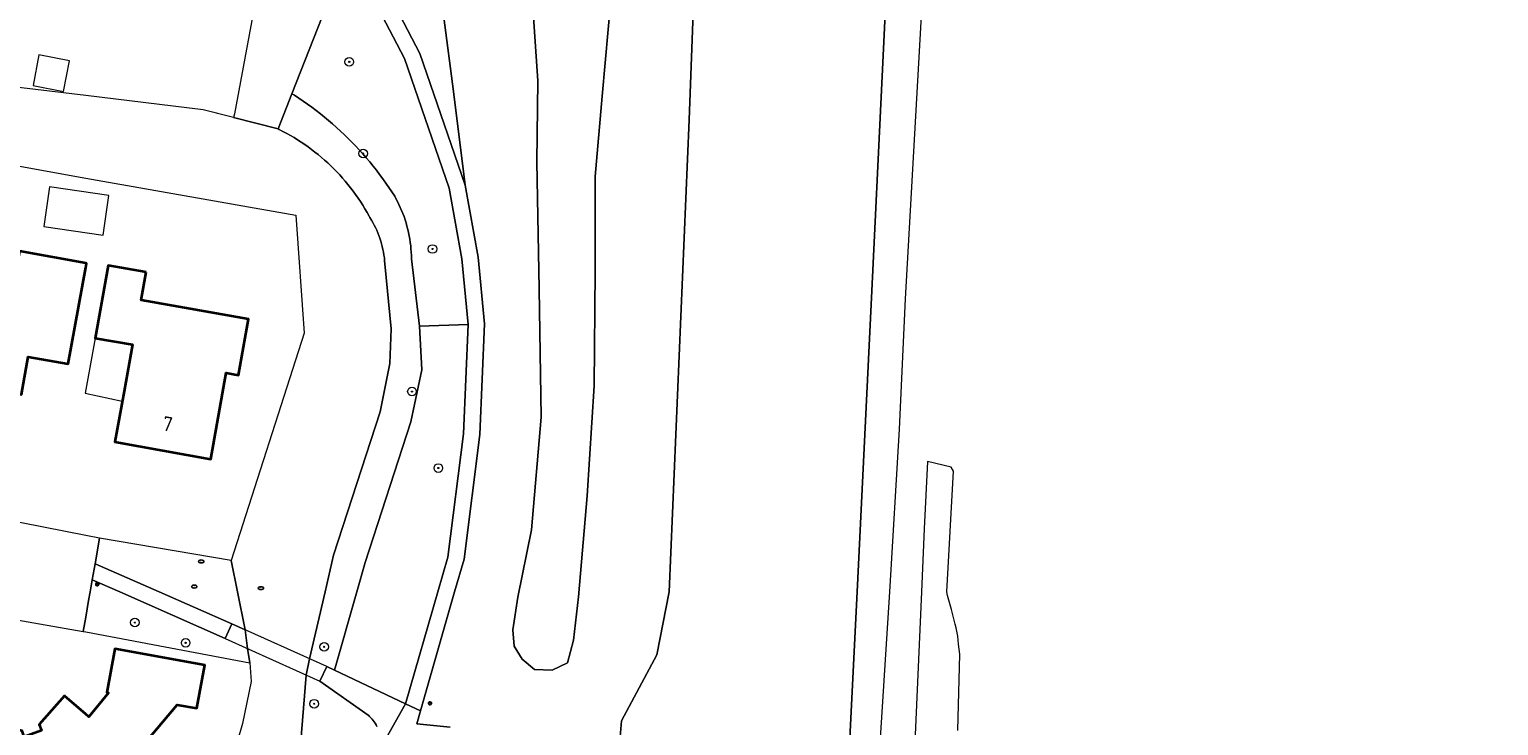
# Model space of a CAD drawing. Header units: metres. Extents: x 152610 to 160096, y 456114 to 462495.
# Tile 910 of 938: x 158995 to 159131, y 459988 to 460052. Entities that reach past the tile are written whole.
import ezdxf
from ezdxf.enums import TextEntityAlignment as Align

# ---------------------------------------------------------------- set-up
doc = ezdxf.new("R2010")
doc.units = ezdxf.units.M
doc.header["$LTSCALE"] = 0.5
doc.layers.get('0').update_dxf_attribs({"linetype": 'CONTINUOUS'})
for name, color, linetype, lineweight in [('B-PV-GK-BESCHOEIING-G', 251, 'GK-BESCHOEIING-SO', 18), ('B-PV-GR-BEPLANTING_CULTUUR_BOSPLANTSOEN-GV', 251, 'CONTINUOUS', 18), ('B-PV-GR-BEPLANTING_CULTUUR_HEESTERS-GV', 251, 'CONTINUOUS', 18), ('B-PV-GR-BOOM-S', 251, 'CONTINUOUS', 25), ('B-PV-GR-BOS_LOOF-GV', 251, 'CONTINUOUS', 13), ('B-PV-GW-TALUD_KRUIN-G', 251, 'CONTINUOUS', 18), ('B-PV-IE-MEUBILAIR-S', 251, 'CONTINUOUS', 25), ('B-PV-KW-KUNSTWERK_DEK-GV', 251, 'CONTINUOUS', 18), ('B-PV-OG-BEBOUWING-GV', 6, 'CONTINUOUS', 35), ('B-PV-OG-BEBOUWING-T18', 1, 'CONTINUOUS', 18), ('B-PV-OG-BEBOUWING_OVERBOUWING-GV', 251, 'CONTINUOUS', 18), ('B-PV-OG-BEBOUWING_SCHUUR-GV', 251, 'CONTINUOUS', 18), ('B-PV-OG-TERREIN_BEGROEID-GV', 251, 'CONTINUOUS', 18), ('B-PV-OG-WATER_SLOOT-GV', 251, 'CONTINUOUS', 18), ('B-PV-VH-GESLOTENVERHARDING_ASFALT-GV', 251, 'CONTINUOUS', 18), ('B-PV-VH-OPENVERHARDING_BETONSTRAATSTEEN-GV', 251, 'CONTINUOUS', 18), ('B-PV-VH-OPENVERHARDING_TEGEL-GV', 251, 'CONTINUOUS', 18)]:
    doc.layers.add(name, color=color, linetype=linetype, lineweight=lineweight)
doc.styles.add('NLCS-ISO', font='NLCS-ISO.ttf')
doc.styles.add('NLCS-ISO-M750-T18', font='NLCS-ISO.ttf', dxfattribs={"height": 1.35})
doc.linetypes.add('GK-BESCHOEIING-SO', pattern='A,18,-3,[1,NLCS.SHX,S=0.6,R=0,X=0,Y=0],-3', length=24)

# ---------------------------------------------------------------- blocks, each defined once
blk = doc.blocks.new('SIE-MEUBILAIR_PAAL_LICHTMAST-SO')
for points in [[(-0.62, 0), (-1, 0)], [(-0.71, 0.71), (-0.44, 0.44)], [(0, 1), (0, 0.62)], [(0.44, 0.44), (0.71, 0.71)], [(1, 0), (0.62, 0)], [(-0.71, -0.71), (-0.44, -0.44)], [(0, -0.62), (0, -1)], [(0.44, -0.44), (0.71, -0.71)]]:
    blk.add_lwpolyline(points)
blk.add_circle((0, 0), 0.5)
blk = doc.blocks.new('SIE-MEUBILAIR_PUT_RIOOLPUT-SO')
blk.add_ellipse((0, 0), major_axis=(1.25, 0), ratio=0.54)
at = {"style": 'NLCS-ISO'}
blk.add_text('ri', height=0.75, dxfattribs=at).set_placement((-0.04, 0.07), align=Align.MIDDLE_CENTER)
blk = doc.blocks.new('SGR-BOOM_GBKN-SO')
at = {"linetype": 'ByBlock', "lineweight": 18}
h = blk.add_hatch(color=0, dxfattribs=at)
h.dxf.hatch_style = 1
edge = h.paths.add_edge_path()
edge.add_arc((0, 0), 0.25, 0, 360)
at = {"color": 0, "linetype": 'ByBlock', "lineweight": 18}
for radius in [2, 0.25]:
    blk.add_circle((0, 0), radius, dxfattribs=at)
at = {"color": 0, "linetype": 'ByBlock', "lineweight": 18, "style": 'NLCS-ISO'}
blk.add_attdef('SOORT', (2.5, 0), '', height=1.5, dxfattribs=at)

msp = doc.modelspace()

# ---------------------------------------------------------------- linework, layer by layer
at = {"layer": 'B-PV-GK-BESCHOEIING-G', "flags": 128}
for points in [[(159046.719, 459975.895), (159048.956, 459981.317), (159049.25, 459984.138), (159049.39, 459985.458), (159049.61, 459988.058), (159052.882, 459994.173), (159054.001, 460000), (159055.867, 460043.718), (159057.832, 460096.682), (159059.843, 460122.971), (159060.796, 460151.719), (159064.147, 460207.593), (159066.785, 460253.866), (159069.488, 460310.024), (159070.612, 460363.859), (159068.141, 460406.658), (159066.808, 460431.164), (159066.006, 460472.225), (159067.352, 460500), (159068.224, 460517.98), (159072.712, 460563.561), (159079.319, 460598.81), (159087.708, 460634.417), (159093.917, 460681.48), (159097.359, 460714.725), (159101.909, 460759.335), (159108.142, 460812.675), (159109.977, 460825.58), (159112.653, 460844.514), (159114.45, 460850.831), (159117.312, 460860.418), (159118.679, 460865.866), (159121.35, 460873.994), (159127.116, 460888.955), (159130.801, 460897.575)], [(159054.001, 460000), (159055.867, 460043.718), (159057.832, 460096.682), (159059.843, 460122.971), (159060.796, 460151.719), (159064.147, 460207.593), (159066.785, 460253.866), (159069.488, 460310.024), (159070.612, 460363.859), (159068.141, 460406.658), (159066.808, 460431.164), (159066.006, 460472.225), (159067.352, 460500)], [(159071.405, 460000), (159072.765, 460027.886), (159074.554, 460065.078), (159075.912, 460095.401), (159078.157, 460141.555), (159080.854, 460196.661), (159083.719, 460252.522), (159085.998, 460300.346), (159087.504, 460331.468), (159088.007, 460362.514), (159086.043, 460406.281), (159084.19, 460451.833), (159085.001, 460489.846), (159085.64, 460500)], [(158474.733, 460059.158), (158474.943, 460059.189), (158475.393, 460059.246), (158475.843, 460059.296), (158476.295, 460059.338), (158476.747, 460059.372), (158477.199, 460059.398), (158477.652, 460059.416), (158478.105, 460059.426), (158478.558, 460059.429), (158479.012, 460059.423), (158479.465, 460059.409), (158479.917, 460059.387), (158480.37, 460059.357), (158480.821, 460059.319), (158481.272, 460059.273), (158481.722, 460059.219), (158482.171, 460059.157), (158482.619, 460059.088), (158483.066, 460059.01), (158483.511, 460058.925), (158483.954, 460058.831), (158484.396, 460058.73), (158484.836, 460058.621), (158485.274, 460058.505), (158485.71, 460058.38), (158486.144, 460058.248), (158486.575, 460058.109), (158487.004, 460057.962), (158487.43, 460057.807), (158487.853, 460057.644), (158488.273, 460057.475), (158488.69, 460057.298), (158489.104, 460057.113), (158489.515, 460056.921), (158489.922, 460056.723), (158490.326, 460056.516), (158490.726, 460056.303), (158491.122, 460056.083), (158491.514, 460055.856), (158491.903, 460055.622), (158492.287, 460055.381), (158492.666, 460055.133), (158493.041, 460054.879), (158493.412, 460054.618), (158493.778, 460054.351), (158494.139, 460054.077), (158494.496, 460053.797), (158494.847, 460053.511), (158495.193, 460053.218), (158495.534, 460052.919), (158495.87, 460052.615), (158496.2, 460052.305), (158496.525, 460051.988), (158496.844, 460051.666), (158497.157, 460051.339), (158497.465, 460051.006), (158498.657, 460049.856), (158500, 460048.907), (158501.649, 460047.928), (158503.451, 460047.272), (158503.768, 460047.182), (158504.636, 460046.931), (158505.5, 460046.672), (158506.363, 460046.406), (158507.223, 460046.132), (158508.08, 460045.85), (158508.936, 460045.561), (158509.788, 460045.264), (158510.638, 460044.96), (158511.485, 460044.648), (158512.329, 460044.329), (158513.171, 460044.002), (158514.009, 460043.668), (158514.845, 460043.326), (158515.677, 460042.977), (158516.506, 460042.62), (158517.332, 460042.257), (158518.155, 460041.886), (158518.975, 460041.507), (158519.791, 460041.122), (158520.604, 460040.729), (158521.413, 460040.329), (158522.219, 460039.922), (158523.021, 460039.507), (158523.819, 460039.086), (158524.613, 460038.657), (158525.404, 460038.222), (158525.955, 460037.907), (158526.509, 460037.598), (158527.067, 460037.297), (158527.629, 460037.002), (158528.195, 460036.715), (158528.765, 460036.435), (158529.337, 460036.162), (158529.914, 460035.896), (158530.493, 460035.637), (158531.076, 460035.386), (158531.662, 460035.143), (158532.251, 460034.906), (158532.842, 460034.677), (158533.437, 460034.456), (158534.035, 460034.242), (158534.635, 460034.036), (158535.237, 460033.837), (158535.842, 460033.646), (158536.45, 460033.462), (158537.059, 460033.286), (158537.671, 460033.118), (158538.285, 460032.958), (158538.901, 460032.805), (158539.519, 460032.66), (158540.138, 460032.523), (158540.76, 460032.394), (158541.382, 460032.273), (158542.007, 460032.159), (158542.145, 460032.135), (158584.685, 460024.085), (158585.019, 460024.016), (158585.354, 460023.955), (158585.69, 460023.902), (158586.028, 460023.856), (158586.367, 460023.819), (158586.706, 460023.79), (158587.046, 460023.768), (158587.386, 460023.755), (158587.727, 460023.75), (158588.068, 460023.752), (158588.408, 460023.763), (158588.748, 460023.781), (158589.088, 460023.808), (158589.427, 460023.842), (158589.765, 460023.885), (158590.102, 460023.935), (158590.437, 460023.994), (158590.772, 460024.06), (158591.104, 460024.134), (158591.435, 460024.215), (158591.763, 460024.305), (158592.09, 460024.402), (158592.414, 460024.507), (158592.736, 460024.619), (158593.054, 460024.739), (158593.37, 460024.867), (158593.683, 460025.002), (158593.889, 460025.095), (158594.111, 460025.174), (158594.513, 460025.312), (158594.918, 460025.442), (158595.325, 460025.564), (158595.735, 460025.679), (158596.147, 460025.786), (158596.56, 460025.885), (158596.976, 460025.977), (158597.393, 460026.06), (158597.811, 460026.136), (158598.231, 460026.204), (158598.652, 460026.264), (158599.075, 460026.316), (158599.498, 460026.36), (158599.921, 460026.396), (158600.346, 460026.424), (158600.771, 460026.444), (158601.196, 460026.456), (158601.621, 460026.46), (158602.047, 460026.456), (158602.472, 460026.444), (158602.897, 460026.424), (158603.321, 460026.397), (158603.745, 460026.361), (158604.168, 460026.317), (158604.59, 460026.265), (158605.011, 460026.206), (158605.431, 460026.138), (158605.85, 460026.062), (158606.267, 460025.979), (158606.682, 460025.888), (158607.096, 460025.789), (158614.619, 460024.73), (158616.954, 460024.152), (158630.636, 460021.782), (158631.11, 460021.67), (158631.585, 460021.565), (158632.062, 460021.469), (158632.541, 460021.38), (158633.021, 460021.299), (158633.502, 460021.226), (158633.985, 460021.161), (158634.468, 460021.104), (158634.952, 460021.055), (158635.437, 460021.014), (158635.923, 460020.981), (158636.409, 460020.956), (158636.896, 460020.939), (158637.382, 460020.929), (158637.869, 460020.928), (158638.356, 460020.935), (158638.842, 460020.95), (158639.329, 460020.973), (158639.814, 460021.003), (158640.3, 460021.042), (158640.784, 460021.089), (158641.268, 460021.143), (158641.75, 460021.206), (158642.232, 460021.277), (158642.713, 460021.355), (158643.192, 460021.441), (158643.669, 460021.536), (158644.145, 460021.638), (158644.209, 460021.652), (158644.457, 460021.708), (158644.835, 460021.786), (158645.215, 460021.857), (158645.596, 460021.92), (158645.978, 460021.975), (158646.361, 460022.022), (158646.745, 460022.061), (158647.13, 460022.092), (158647.516, 460022.115), (158647.902, 460022.13), (158648.288, 460022.137), (158648.674, 460022.136), (158649.06, 460022.127), (158649.446, 460022.11), (158649.831, 460022.086), (158650.216, 460022.053), (158650.6, 460022.012), (158650.983, 460021.963), (158651.365, 460021.906), (158651.745, 460021.842), (158652.125, 460021.769), (158652.502, 460021.689), (158652.878, 460021.601), (158653.253, 460021.505), (158653.625, 460021.401), (158653.994, 460021.29), (158654.362, 460021.171), (158654.726, 460021.045), (158655.089, 460020.911), (158655.448, 460020.769), (158655.804, 460020.62), (158656.157, 460020.464), (158656.507, 460020.3), (158656.853, 460020.129), (158657.196, 460019.951), (158657.535, 460019.767), (158657.87, 460019.575), (158658.201, 460019.376), (158658.528, 460019.17), (158659.581, 460014.995), (158660.547, 460013.802), (158661.019, 460013.554), (158661.798, 460013.146), (158662.244, 460013.587), (158662.352, 460014.275), (158662.353, 460015.601), (158662.635, 460017.118), (158662.987, 460017.748), (158666.914, 460018.277), (158667.106, 460018.303), (158669.964, 460018.687), (158670.182, 460018.717), (158671.399, 460018.541), (158671.447, 460018.534), (158671.66, 460018.495), (158671.872, 460018.449), (158672.082, 460018.396), (158672.29, 460018.334), (158672.496, 460018.265), (158672.698, 460018.188), (158672.898, 460018.104), (158673.095, 460018.013), (158673.288, 460017.914), (158673.477, 460017.808), (158673.663, 460017.696), (158673.844, 460017.577), (158674.02, 460017.451), (158674.192, 460017.318), (158674.359, 460017.18), (158674.52, 460017.035), (158674.676, 460016.884), (158674.827, 460016.728), (158674.971, 460016.567), (158675.11, 460016.4), (158675.242, 460016.228), (158675.368, 460016.051), (158675.487, 460015.87), (158675.6, 460015.685), (158675.705, 460015.495), (158675.804, 460015.302), (158675.895, 460015.106), (158675.979, 460014.906), (158676.056, 460014.703), (158676.125, 460014.497), (158676.186, 460014.289), (158676.24, 460014.079), (158676.286, 460013.867), (158676.324, 460013.654), (158676.354, 460013.439), (158676.753, 460008.743), (158676.77, 460008.544), (158676.933, 460006.617), (158676.95, 460006.417), (158677.59, 460002.15), (158678.147, 460000), (158678.47, 459998.75), (158681.56, 459993.85), (158682.373, 459992.754), (158683.361, 459991.812), (158683.561, 459991.657), (158683.766, 459991.508), (158683.976, 459991.366), (158684.189, 459991.23), (158684.408, 459991.101), (158684.63, 459990.979), (158684.855, 459990.865), (158685.085, 459990.757), (158685.317, 459990.657), (158685.553, 459990.564), (158685.791, 459990.479), (158686.032, 459990.401), (158686.276, 459990.331), (158686.521, 459990.268), (158686.6, 459990.25), (158751.58, 459978.72), (158751.778, 459978.68), (158756.595, 459977.716), (158756.791, 459977.677), (158834.12, 459963.78), (158843.94, 459961.89), (158852.56, 459960.22), (158852.897, 459960.137), (158853.235, 459960.061), (158853.575, 459959.994), (158853.917, 459959.934), (158854.259, 459959.882), (158854.603, 459959.838), (158854.948, 459959.803), (158855.294, 459959.775), (158855.64, 459959.755), (158855.986, 459959.743), (158856.333, 459959.739), (158856.68, 459959.743), (158857.026, 459959.755), (158857.372, 459959.775), (158857.718, 459959.803), (158858.063, 459959.839), (158858.407, 459959.882), (158858.75, 459959.934), (158859.07, 459959.99), (158859.409, 459960.091), (158859.778, 459960.194), (158860.149, 459960.288), (158860.522, 459960.375), (158860.897, 459960.454), (158861.273, 459960.526), (158861.651, 459960.589), (158862.03, 459960.645), (158862.41, 459960.692), (158862.791, 459960.732), (158863.172, 459960.763), (158863.555, 459960.787), (158863.937, 459960.803), (158864.32, 459960.81), (158864.703, 459960.81), (158865.086, 459960.802), (158865.469, 459960.785), (158865.851, 459960.761), (158866.233, 459960.729), (158866.614, 459960.688), (158866.994, 459960.64), (158867.372, 459960.584), (158867.75, 459960.52), (158896.821, 459951.25), (158899.349, 459950.965), (158901.43, 459950.73), (158906.435, 459950.678), (158906.882, 459950.597), (158909.016, 459950.211), (158915.147, 459949.101), (158917.198, 459948.729), (158917.642, 459948.649), (158921.99, 459945.69), (158925.427, 459945.052), (158964.503, 459937.795), (159000, 459934.696), (159003.633, 459934.171), (159005.109, 459934.22), (159006.093, 459934.614), (159007.077, 459935.305), (159007.962, 459936.143), (159014.89, 459947.09), (159017.691, 459951.429), (159019.017, 459954.043), (159018.462, 459968.244), (159020.418, 459992.305), (159020.706, 459993.813), (159022.152, 460000), (159022.95, 460003.42), (159027.25, 460016.67), (159028.16, 460021.17), (159028.265, 460024.361), (159027.69, 460030.4), (159027.671, 460030.666), (159027.644, 460030.931), (159027.609, 460031.195), (159027.566, 460031.459), (159027.515, 460031.72), (159027.457, 460031.98), (159027.391, 460032.239), (159027.316, 460032.495), (159027.235, 460032.748), (159027.145, 460033), (159027.049, 460033.248), (159026.944, 460033.493), (159026.833, 460033.736), (159026.714, 460033.974), (159026.588, 460034.209), (159026.456, 460034.441), (159026.316, 460034.668), (159026.23, 460034.8), (159026.04, 460035.142), (159025.843, 460035.481), (159025.639, 460035.815), (159025.429, 460036.145), (159025.211, 460036.47), (159024.987, 460036.792), (159024.757, 460037.108), (159024.52, 460037.42), (159024.277, 460037.727), (159024.028, 460038.028), (159023.772, 460038.325), (159023.511, 460038.616), (159023.243, 460038.902), (159022.97, 460039.183), (159022.691, 460039.457), (159022.407, 460039.726), (159022.117, 460039.989), (159021.822, 460040.247), (159021.521, 460040.498), (159021.216, 460040.742), (159020.906, 460040.981), (159020.591, 460041.213), (159020.271, 460041.439), (159019.946, 460041.658), (159019.617, 460041.871), (159019.284, 460042.076), (159018.947, 460042.275), (159018.606, 460042.467), (159018.261, 460042.652), (159017.912, 460042.83), (159017.81, 460042.88), (159010.88, 460044.64), (159000, 460045.968), (158973.31, 460049.15), (158970.17, 460049.52), (158966.22, 460052.79), (158955.33, 460052.2), (158953.13, 460052.57), (158952.84, 460052.62), (158952.26, 460049.87), (158951.637, 460047.099), (158956.462, 460046.222), (158999.997, 460038.306), (159019.45, 460034.88), (159020.22, 460023.97), (159013.47, 460002.92), (159014.063, 460000), (159014.75, 459996.5), (159014.96, 459994.766), (159015.2, 459993.44), (159015.31, 459991.71), (159014.51, 459987.81), (159008.04, 459965.34), (159004.43, 459960.25), (159000, 459960.353), (158998.4, 459960.39), (158984.69, 459966.34), (158972.72, 459965.62), (158962.87, 459959.8), (158959.98, 459955.93), (158957.133, 459952.707), (158948.935, 459949.392), (158938.055, 459951.623), (158924.86, 459955.26), (158921.282, 459954.369), (158918.671, 459954.179), (158918.225, 459954.257), (158916.164, 459954.616), (158910.021, 459955.687), (158907.885, 459956.059), (158907.442, 459956.136), (158904.968, 459956.938), (158901.43, 459958.27), (158890.98, 459967.57), (158877.255, 459970.054), (158862.49, 459972.71), (158842.246, 459972.236), (158839.35, 459972.21), (158836.56, 459972.73), (158833.66, 459977.71), (158833.569, 459977.866), (158833.471, 459978.018), (158833.366, 459978.165), (158833.255, 459978.308), (158833.138, 459978.446), (158833.015, 459978.578), (158832.886, 459978.705), (158832.752, 459978.825), (158832.612, 459978.94), (158832.468, 459979.049), (158832.318, 459979.151), (158832.165, 459979.246), (158832.007, 459979.334), (158831.846, 459979.416), (158831.681, 459979.49), (158831.513, 459979.557), (158831.342, 459979.616), (158831.169, 459979.668), (158830.994, 459979.711), (158830.817, 459979.748), (158830.638, 459979.776), (158830.459, 459979.796), (158830.278, 459979.809), (158830.098, 459979.813), (158829.917, 459979.809), (158829.737, 459979.798), (158829.557, 459979.778), (158829.378, 459979.751), (158829.201, 459979.715), (158829.026, 459979.672), (158828.852, 459979.621), (158828.681, 459979.563), (158828.57, 459979.52), (158828.493, 459979.5), (158827.826, 459979.328), (158827.158, 459979.164), (158826.487, 459979.008), (158825.815, 459978.859), (158825.141, 459978.719), (158824.466, 459978.586), (158823.789, 459978.461), (158823.11, 459978.344), (158822.431, 459978.235), (158821.75, 459978.134), (158821.068, 459978.04), (158820.385, 459977.955), (158819.701, 459977.878), (158819.016, 459977.808), (158818.33, 459977.747), (158817.644, 459977.693), (158816.957, 459977.648), (158816.269, 459977.61), (158815.582, 459977.58), (158814.894, 459977.559), (158814.205, 459977.545), (158813.517, 459977.54), (158812.829, 459977.542), (158812.14, 459977.553), (158811.452, 459977.571), (158810.764, 459977.597), (158810.077, 459977.632), (158809.39, 459977.674), (158808.703, 459977.725), (158808.017, 459977.783), (158807.332, 459977.849), (158806.648, 459977.924), (158805.964, 459978.006), (158805.282, 459978.096), (158804.6, 459978.194), (158803.92, 459978.3), (158761.22, 459986.1), (158758.322, 459985.408), (158753.269, 459986.128), (158753.067, 459986.157), (158749.69, 459986.67), (158727.918, 459990.667), (158699.682, 459995.849), (158690.69, 459997.5), (158690.618, 459997.516), (158690.387, 459997.573), (158690.159, 459997.638), (158689.932, 459997.71), (158689.708, 459997.79), (158689.487, 459997.877), (158689.269, 459997.972), (158689.054, 459998.074), (158688.843, 459998.183), (158688.635, 459998.299), (158688.432, 459998.423), (158688.233, 459998.552), (158688.038, 459998.689), (158687.848, 459998.832), (158687.663, 459998.981), (158687.483, 459999.137), (158687.308, 459999.298), (158687.139, 459999.466), (158686.976, 459999.638), (158686.818, 459999.817), (158686.667, 460000), (158685.555, 460001.955), (158685.499, 460002.085), (158685.375, 460002.386), (158685.258, 460002.69), (158685.149, 460002.997), (158685.047, 460003.307), (158684.953, 460003.619), (158684.866, 460003.933), (158684.788, 460004.249), (158684.717, 460004.567), (158684.654, 460004.887), (158684.599, 460005.208), (158684.552, 460005.531), (158684.512, 460005.854), (158684.481, 460006.178), (158684.457, 460006.503), (158684.442, 460006.829), (158684.441, 460007.029), (158684.373, 460008.962), (158684.366, 460009.162), (158682.835, 460049.515), (158682.091, 460056.641), (158679.424, 460075.603), (158675.896, 460089.698), (158675.862, 460089.837), (158675.82, 460090.04), (158675.785, 460090.245), (158675.759, 460090.45), (158675.74, 460090.657), (158675.73, 460090.864), (158675.727, 460091.071), (158675.733, 460091.278), (158675.746, 460091.485), (158675.767, 460091.691), (158675.797, 460091.896), (158675.834, 460092.1), (158675.879, 460092.303), (158675.932, 460092.503), (158675.992, 460092.701), (158676.06, 460092.897), (158676.136, 460093.09), (158676.219, 460093.28), (158676.309, 460093.466), (158676.407, 460093.649), (158676.511, 460093.828), (158676.622, 460094.003), (158676.74, 460094.174), (158676.864, 460094.34), (158676.995, 460094.501), (158677.132, 460094.656), (158677.275, 460094.807), (158677.423, 460094.951), (158677.577, 460095.09), (158677.736, 460095.223), (158677.9, 460095.35), (158678.069, 460095.47), (158678.242, 460095.583), (158678.42, 460095.69), (158679.124, 460098.709), (158679.71, 460101.22), (158678.135, 460101.478), (158676.628, 460102.001), (158676.439, 460102.088), (158676.194, 460102.208), (158675.953, 460102.336), (158675.716, 460102.471), (158675.482, 460102.612), (158675.253, 460102.76), (158675.029, 460102.915), (158674.809, 460103.076), (158674.594, 460103.244), (158674.384, 460103.418), (158674.179, 460103.598), (158673.98, 460103.784), (158673.786, 460103.976), (158673.597, 460104.173), (158673.415, 460104.376), (158673.239, 460104.584), (158673.069, 460104.797), (158672.905, 460105.015), (158672.747, 460105.238), (158672.597, 460105.465), (158672.452, 460105.697), (158672.315, 460105.933), (158672.185, 460106.172), (158672.062, 460106.416), (158671.946, 460106.663), (158671.837, 460106.913), (158671.736, 460107.166), (158671.642, 460107.422), (158671.556, 460107.681), (158670.245, 460117.41), (158670.219, 460117.602), (158669.958, 460119.521), (158669.933, 460119.705), (158667.522, 460137.655), (158666.197, 460150.943), (158665.164, 460167.52), (158665.12, 460183.663), (158665.289, 460190.315), (158665.604, 460194.292), (158665.629, 460194.539), (158665.664, 460194.81), (158665.707, 460195.08), (158665.758, 460195.349), (158665.817, 460195.616), (158665.883, 460195.881), (158665.957, 460196.144), (158666.039, 460196.405), (158666.129, 460196.663), (158666.226, 460196.919), (158666.33, 460197.172), (158666.442, 460197.421), (158666.561, 460197.667), (158666.687, 460197.91), (158666.82, 460198.148), (158666.961, 460198.383), (158667.108, 460198.613), (158667.261, 460198.839), (158667.421, 460199.061), (158667.588, 460199.278), (158667.761, 460199.489), (158667.94, 460199.696), (158668.125, 460199.897), (158668.316, 460200.093), (158668.512, 460200.283), (158668.714, 460200.467), (158668.921, 460200.646), (158669.134, 460200.818), (158669.351, 460200.984), (158669.573, 460201.143), (158669.8, 460201.296), (158670.031, 460201.442), (158670.266, 460201.582), (158670.505, 460201.714), (158670.748, 460201.839), (158670.994, 460201.957), (158671.244, 460202.068), (158671.497, 460202.172), (158671.753, 460202.268), (158672.012, 460202.357), (158672.273, 460202.438), (158672.536, 460202.511), (158673.586, 460202.643), (158675.654, 460202.454), (158680.24, 460200.758), (158684.716, 460198.791), (158742.58, 460186.99), (158742.848, 460188.52), (158743.093, 460189.916), (158743.6, 460192.81), (158685.67, 460204.82), (158680.76, 460205), (158677.037, 460206.38), (158675.289, 460207.471), (158675.065, 460207.642), (158674.839, 460207.824), (158674.618, 460208.012), (158674.402, 460208.206), (158674.191, 460208.406), (158673.986, 460208.612), (158673.787, 460208.824), (158673.594, 460209.041), (158673.407, 460209.263), (158673.226, 460209.49), (158673.051, 460209.722), (158672.883, 460209.959), (158672.722, 460210.2), (158672.567, 460210.446), (158672.419, 460210.696), (158672.278, 460210.95), (158672.143, 460211.207), (158672.017, 460211.468), (158671.897, 460211.733), (158671.784, 460212.001), (158671.68, 460212.272), (158671.582, 460212.545), (158671.492, 460212.821), (158671.41, 460213.1), (158670.971, 460216.313), (158670.67, 460217.248), (158670.659, 460217.314), (158670.584, 460217.782), (158670.518, 460218.252), (158670.459, 460218.723), (158670.409, 460219.194), (158670.366, 460219.666), (158670.331, 460220.139), (158670.305, 460220.613), (158670.286, 460221.087), (158670.275, 460221.561), (158670.272, 460222.035), (158670.278, 460222.509), (158670.291, 460222.983), (158670.312, 460223.457), (158670.342, 460223.93), (158670.379, 460224.403), (158670.424, 460224.875), (158670.884, 460236.208), (158671.443, 460250), (158671.646, 460254.657), (158671.932, 460258.598), (158672.045, 460266.708), (158672.206, 460278.296), (158673.841, 460310.082), (158672.827, 460327.858), (158672.802, 460328.217), (158672.77, 460328.576), (158672.729, 460328.934), (158672.681, 460329.291), (158672.624, 460329.647), (158672.56, 460330.002), (158672.488, 460330.355), (158672.407, 460330.706), (158672.32, 460331.055), (158672.224, 460331.403), (158672.173, 460331.575), (158671.331, 460334.857), (158670.909, 460336.049), (158670.252, 460337.253), (158669.749, 460337.931), (158668.707, 460339.041), (158667.431, 460340.162), (158666.576, 460340.921), (158665.827, 460341.447), (158664.587, 460342.123), (158663.031, 460342.66), (158661.99, 460342.963), (158660.832, 460343.113), (158657.125, 460343.156)], [(159046.719, 459975.895), (159048.956, 459981.317), (159049.25, 459984.138), (159049.39, 459985.458), (159049.61, 459988.058), (159052.882, 459994.173), (159054.001, 460000)]]:
    msp.add_lwpolyline(points, dxfattribs=at)
at = {"layer": 'B-PV-GR-BEPLANTING_CULTUUR_BOSPLANTSOEN-GV', "flags": 128}
for points in [[(159018.64, 460070.584), (159013.785, 460044.285), (159013.678, 460043.929), (159017.81, 460042.88), (159019.089, 460046.141), (159024.296, 460059.411)], [(159041.421, 460053.687), (159041.842, 460047.332), (159041.759, 460039.826), (159041.991, 460028.062), (159042.155, 460016.196), (159041.268, 460005.747), (159039.998, 459999.523), (159039.53, 459996.479), (159039.668, 459994.969), (159040.392, 459993.776), (159041.544, 459992.81), (159043.167, 459992.747), (159044.608, 459993.426), (159045.166, 459995.524), (159045.623, 459999.549), (159046.427, 460008.898), (159047.071, 460019.102), (159047.154, 460029.706), (159047.156, 460038.468), (159047.8, 460045.92), (159048.63, 460055.216)], [(159026.957, 459987.55), (159026.88, 459987.694), (159026.797, 459987.835), (159026.707, 459987.971), (159026.611, 459988.103), (159026.508, 459988.23), (159026.398, 459988.352), (159026.284, 459988.468), (159026.163, 459988.579), (159026.15, 459988.59), (159021.67, 459991.74), (159022.31, 459993.09), (159023.022, 459992.753), (159025.091, 460000), (159025.87, 460002.73), (159030.1, 460015.74), (159031.1, 460020.57), (159030.91, 460024.61), (159030.15, 460030.84), (159030.145, 460031.147), (159030.132, 460031.454), (159030.11, 460031.761), (159030.081, 460032.067), (159030.044, 460032.372), (159029.999, 460032.676), (159029.946, 460032.978), (159029.885, 460033.28), (159029.817, 460033.579), (159029.74, 460033.877), (159029.656, 460034.172), (159029.564, 460034.465), (159029.465, 460034.756), (159029.358, 460035.044), (159029.244, 460035.329), (159029.122, 460035.611), (159028.993, 460035.89), (159028.856, 460036.166), (159028.713, 460036.438), (159028.6, 460036.64), (159028.334, 460037.054), (159028.062, 460037.464), (159027.783, 460037.87), (159027.498, 460038.27), (159027.206, 460038.666), (159026.908, 460039.058), (159026.603, 460039.444), (159026.292, 460039.826), (159025.975, 460040.202), (159025.652, 460040.573), (159025.323, 460040.939), (159024.988, 460041.299), (159024.647, 460041.654), (159024.3, 460042.003), (159023.948, 460042.347), (159023.591, 460042.685), (159023.227, 460043.017), (159022.859, 460043.343), (159022.485, 460043.663), (159022.106, 460043.977), (159021.722, 460044.284), (159021.333, 460044.586), (159020.94, 460044.881), (159020.541, 460045.169), (159020.138, 460045.451), (159019.73, 460045.727), (159019.318, 460045.996), (159019.089, 460046.141), (159017.81, 460042.88), (159017.912, 460042.83), (159018.261, 460042.652), (159018.606, 460042.467), (159018.947, 460042.275), (159019.284, 460042.076), (159019.617, 460041.87), (159019.946, 460041.658), (159020.271, 460041.439), (159020.591, 460041.213), (159020.906, 460040.981), (159021.216, 460040.742), (159021.521, 460040.498), (159021.822, 460040.247), (159022.117, 460039.989), (159022.407, 460039.726), (159022.691, 460039.457), (159022.97, 460039.183), (159023.243, 460038.902), (159023.511, 460038.616), (159023.772, 460038.325), (159024.028, 460038.028), (159024.277, 460037.727), (159024.52, 460037.42), (159024.757, 460037.108), (159024.988, 460036.792), (159025.211, 460036.47), (159025.429, 460036.145), (159025.639, 460035.815), (159025.843, 460035.481), (159026.04, 460035.142), (159026.23, 460034.8), (159026.316, 460034.668), (159026.456, 460034.44), (159026.588, 460034.209), (159026.714, 460033.974), (159026.833, 460033.736), (159026.944, 460033.494), (159027.049, 460033.248), (159027.146, 460033), (159027.235, 460032.749), (159027.317, 460032.495), (159027.391, 460032.239), (159027.457, 460031.98), (159027.515, 460031.72), (159027.566, 460031.459), (159027.609, 460031.195), (159027.644, 460030.931), (159027.671, 460030.666), (159027.69, 460030.4), (159028.265, 460024.361), (159028.16, 460021.17), (159027.25, 460016.67), (159022.95, 460003.42), (159022.152, 460000), (159020.706, 459993.813), (159020.418, 459992.305), (159018.462, 459968.244)]]:
    msp.add_lwpolyline(points, dxfattribs=at)
for points in [[(159029.52, 460049.4), (159024.296, 460059.411), (159019.089, 460046.141), (159019.318, 460045.996), (159019.73, 460045.727), (159020.138, 460045.451), (159020.541, 460045.169), (159020.94, 460044.881), (159021.333, 460044.586), (159021.722, 460044.284), (159022.106, 460043.977), (159022.485, 460043.663), (159022.859, 460043.343), (159023.227, 460043.017), (159023.591, 460042.685), (159023.948, 460042.347), (159024.3, 460042.003), (159024.647, 460041.654), (159024.988, 460041.299), (159025.323, 460040.939), (159025.652, 460040.573), (159025.975, 460040.202), (159026.292, 460039.826), (159026.603, 460039.444), (159026.908, 460039.058), (159027.206, 460038.666), (159027.498, 460038.27), (159027.783, 460037.87), (159028.062, 460037.464), (159028.334, 460037.054), (159028.6, 460036.64), (159028.713, 460036.438), (159028.856, 460036.166), (159028.993, 460035.89), (159029.122, 460035.611), (159029.244, 460035.329), (159029.358, 460035.044), (159029.465, 460034.756), (159029.564, 460034.465), (159029.656, 460034.172), (159029.74, 460033.877), (159029.817, 460033.579), (159029.885, 460033.28), (159029.946, 460032.978), (159029.999, 460032.676), (159030.044, 460032.372), (159030.081, 460032.067), (159030.11, 460031.761), (159030.132, 460031.454), (159030.145, 460031.147), (159030.15, 460030.84), (159030.91, 460024.61), (159035.409, 460024.762), (159034.82, 460030.85), (159033.65, 460037.4)], [(159034.98, 460014.65), (159035.409, 460024.762), (159030.91, 460024.61), (159031.1, 460020.57), (159030.1, 460015.74), (159025.87, 460002.73), (159025.091, 460000), (159023.022, 459992.753), (159029.61, 459989.64), (159032.599, 460000), (159033.53, 460003.23)]]:
    msp.add_lwpolyline(points, close=True, dxfattribs=at)
at = {"layer": 'B-PV-GR-BEPLANTING_CULTUUR_HEESTERS-GV', "flags": 128}
for points in [[(159013.47, 460002.92), (159001.27, 460004.97), (159000.86, 460002.61), (159006.804, 460000), (159013.52, 459997.05), (159014.75, 459996.5), (159014.063, 460000)], [(159003.159, 460000), (159000.603, 460001.128), (159000.406, 460000), (159000.27, 459999.215), (159000, 459997.662), (158999.769, 459996.34), (159000, 459996.296), (159015.2, 459993.44), (159014.96, 459994.766), (159014.75, 459996.5), (159013.52, 459997.05), (159012.91, 459995.69)]]:
    msp.add_lwpolyline(points, close=True, dxfattribs=at)
at = {"layer": 'B-PV-GR-BOS_LOOF-GV', "flags": 128}
for points in [[(159039.087, 459858.117), (159044.732, 459955.64), (159042.99, 459960.719), (159042.852, 459962.774), (159042.515, 459963.946), (159040.585, 459965.754), (159039.449, 459967.11), (159038.651, 459969.109), (159038.42, 459971.11), (159038.529, 459972.96), (159038.941, 459974.245), (159039.54, 459976.286), (159041.575, 459977.952), (159043.765, 459977.882), (159045.692, 459977.245), (159046.719, 459975.895), (159048.956, 459981.317), (159049.25, 459984.138), (159049.39, 459985.458), (159049.61, 459988.058), (159052.882, 459994.173), (159054.001, 460000), (159055.867, 460043.718), (159057.832, 460096.682)], [(159048.63, 460055.216), (159047.8, 460045.92), (159047.156, 460038.468), (159047.154, 460029.706), (159047.071, 460019.102), (159046.427, 460008.898), (159045.623, 459999.549), (159045.166, 459995.524), (159044.608, 459993.426), (159043.167, 459992.747), (159041.544, 459992.81), (159040.392, 459993.776), (159039.668, 459994.969), (159039.53, 459996.479), (159039.998, 459999.523), (159041.268, 460005.747), (159042.155, 460016.196), (159041.991, 460028.062), (159041.759, 460039.826), (159041.842, 460047.332), (159041.421, 460053.687)], [(159033.163, 460053.198), (159034.036, 460046.349), (159035.13, 460037.66), (159036.32, 460030.99), (159036.909, 460024.815), (159036.48, 460014.58), (159035.02, 460003.04), (159034.147, 460000), (159030.984, 459988.989), (159030.64, 459987.79), (159033.747, 459987.484)]]:
    msp.add_lwpolyline(points, dxfattribs=at)
at = {"layer": 'B-PV-GW-TALUD_KRUIN-G', "flags": 128}
msp.add_lwpolyline([(159026.957, 459987.55), (159026.88, 459987.694), (159026.797, 459987.835), (159026.707, 459987.971), (159026.611, 459988.103), (159026.508, 459988.23), (159026.398, 459988.352), (159026.284, 459988.468), (159026.163, 459988.579), (159026.15, 459988.59), (159021.67, 459991.74), (159022.31, 459993.09), (159023.022, 459992.753), (159025.091, 460000), (159025.87, 460002.73), (159030.1, 460015.74), (159031.1, 460020.57), (159030.91, 460024.61), (159030.15, 460030.84), (159030.145, 460031.147), (159030.132, 460031.454), (159030.11, 460031.761), (159030.081, 460032.067), (159030.044, 460032.372), (159029.999, 460032.676), (159029.946, 460032.978), (159029.885, 460033.28), (159029.817, 460033.579), (159029.74, 460033.877), (159029.656, 460034.172), (159029.564, 460034.465), (159029.465, 460034.756), (159029.358, 460035.044), (159029.244, 460035.329), (159029.122, 460035.611), (159028.993, 460035.89), (159028.856, 460036.166), (159028.713, 460036.438), (159028.6, 460036.64), (159028.334, 460037.054), (159028.062, 460037.464), (159027.783, 460037.87), (159027.498, 460038.27), (159027.206, 460038.666), (159026.908, 460039.058), (159026.603, 460039.444), (159026.292, 460039.826), (159025.975, 460040.202), (159025.652, 460040.573), (159025.323, 460040.939), (159024.988, 460041.299), (159024.647, 460041.654), (159024.3, 460042.003), (159023.948, 460042.347), (159023.591, 460042.685), (159023.227, 460043.017), (159022.859, 460043.343), (159022.485, 460043.663), (159022.106, 460043.977), (159021.722, 460044.284), (159021.333, 460044.586), (159020.94, 460044.881), (159020.541, 460045.169), (159020.138, 460045.451), (159019.73, 460045.727), (159019.318, 460045.996), (159019.089, 460046.141)], dxfattribs=at)
at = {"layer": 'B-PV-KW-KUNSTWERK_DEK-GV', "flags": 128}
msp.add_lwpolyline([(159022.31, 459993.09), (159013.52, 459997.05), (159012.91, 459995.69), (159021.67, 459991.74)], close=True, dxfattribs=at)
at = {"layer": 'B-PV-OG-BEBOUWING-GV', "flags": 128}
for points in [[(159000, 460030.442), (158993.88, 460031.56), (158992.39, 460023.31), (158986.02, 460024.46), (158984.69, 460017.15), (158984.37, 460017.21), (158983.68, 460013.4), (158984, 460013.35), (158983.94, 460013.03), (158988.03, 460012.31), (158988.09, 460012.63), (158991.87, 460011.94), (158993.05, 460018.45), (158994.04, 460018.27), (158994.676, 460021.777), (158998.37, 460021.11), (159000, 460030.047), (159000.07, 460030.43)], [(159005.6, 460029.61), (159002.07, 460030.24), (159000.88, 460023.51), (159004.32, 460022.91), (159003.545, 460018.596), (159002.7, 460013.89), (159011.57, 460012.3), (159012.99, 460020.28), (159014.14, 460020.08), (159015.06, 460025.25), (159005.14, 460027.01)], [(158996.15, 459976.7), (159000.64, 459978.3), (159001.49, 459978.6), (159002.9, 459977.95), (159005.16, 459980.63), (159004.22, 459981.88), (159005.78, 459983.69), (159004.47, 459984.83), (159008.45, 459989.56), (159010.3, 459989.23), (159011.02, 459993.21), (159002.69, 459994.74), (159001.95, 459990.7), (159002.12, 459990.67), (159000.29, 459988.43), (159000, 459988.681), (158998.02, 459990.39), (158995.7, 459987.71), (158995.9, 459987.16), (158994.3, 459986.57), (158994.1, 459987.13), (158990.64, 459987.77), (158988.76, 459977.61), (158995.31, 459976.4)]]:
    msp.add_lwpolyline(points, close=True, dxfattribs=at)
at = {"layer": 'B-PV-OG-BEBOUWING_OVERBOUWING-GV', "flags": 128}
msp.add_lwpolyline([(159004.32, 460022.91), (159000.88, 460023.51), (158999.959, 460018.394), (159003.378, 460017.666), (159003.545, 460018.596)], close=True, dxfattribs=at)
at = {"layer": 'B-PV-OG-BEBOUWING_SCHUUR-GV', "flags": 128}
for points in [[(158998.495, 460049.196), (158995.671, 460049.744), (158995.121, 460046.909), (158997.944, 460046.361)], [(159002.145, 460036.714), (158996.651, 460037.502), (158996.124, 460033.834), (159001.618, 460033.045)]]:
    msp.add_lwpolyline(points, close=True, dxfattribs=at)
at = {"layer": 'B-PV-OG-TERREIN_BEGROEID-GV', "flags": 128}
for points in [[(159080.854, 460196.661), (159078.157, 460141.555), (159075.912, 460095.401), (159074.554, 460065.078), (159072.765, 460027.886), (159071.405, 460000), (159070.474, 459980.899), (159073.248, 459981.613), (159073.4, 459983.57), (159074.434, 460000), (159075.341, 460015.076), (159075.892, 460027.148), (159077.131, 460048.979), (159077.514, 460056.127), (159078.109, 460067.222), (159078.741, 460078.874), (159079.388, 460092.799), (159080.219, 460113.616), (159080.932, 460125.178), (159081.782, 460142.359), (159083.162, 460167.866)], [(159024.547, 460062.145), (159030.94, 460049.88), (159035.13, 460037.66), (159034.036, 460046.349), (159033.163, 460053.198)], [(159080.723, 459987.175), (159080.912, 459994.233), (159080.811, 459995.148), (159080.726, 459995.914), (159080.568, 459996.668), (159080.494, 459997.021), (159080.137, 459998.361), (159079.784, 459999.682), (159079.707, 460000.018), (159080.341, 460011.179), (159080.127, 460011.561), (159077.93, 460012.068), (159077.63, 460005.85), (159077.375, 460000), (159076.644, 459983.275)]]:
    msp.add_lwpolyline(points, dxfattribs=at)
at = {"layer": 'B-PV-OG-WATER_SLOOT-GV', "flags": 128}
for points in [[(159066.757, 459904.312), (159067.426, 459908.467), (159067.831, 459912.999), (159067.894, 459918.172), (159068.247, 459928.028), (159068.349, 459932.71), (159068.519, 459940.3), (159068.588, 459943.132), (159068.916, 459948.079), (159069.469, 459953.215), (159069.75, 459961.825), (159070.474, 459980.899), (159071.405, 460000), (159072.765, 460027.886), (159074.554, 460065.078), (159075.912, 460095.401), (159078.157, 460141.555), (159080.854, 460196.661)], [(159057.832, 460096.682), (159055.867, 460043.718), (159054.001, 460000), (159052.882, 459994.173), (159049.61, 459988.058), (159049.39, 459985.458)], [(159018.462, 459968.244), (159020.418, 459992.305), (159020.706, 459993.813), (159022.152, 460000), (159022.95, 460003.42), (159027.25, 460016.67), (159028.16, 460021.17), (159028.265, 460024.361), (159027.69, 460030.4), (159027.671, 460030.666), (159027.644, 460030.931), (159027.609, 460031.195), (159027.566, 460031.459), (159027.515, 460031.72), (159027.457, 460031.98), (159027.391, 460032.239), (159027.317, 460032.495), (159027.235, 460032.749), (159027.146, 460033), (159027.049, 460033.248), (159026.944, 460033.494), (159026.833, 460033.736), (159026.714, 460033.974), (159026.588, 460034.209), (159026.456, 460034.44), (159026.316, 460034.668), (159026.23, 460034.8), (159026.04, 460035.142), (159025.843, 460035.481), (159025.639, 460035.815), (159025.429, 460036.145), (159025.211, 460036.47), (159024.988, 460036.792), (159024.757, 460037.108), (159024.52, 460037.42), (159024.277, 460037.727), (159024.028, 460038.028), (159023.772, 460038.325), (159023.511, 460038.616), (159023.243, 460038.902), (159022.97, 460039.183), (159022.691, 460039.457), (159022.407, 460039.726), (159022.117, 460039.989), (159021.822, 460040.247), (159021.521, 460040.498), (159021.216, 460040.742), (159020.906, 460040.981), (159020.591, 460041.213), (159020.271, 460041.439), (159019.946, 460041.658), (159019.617, 460041.87), (159019.284, 460042.076), (159018.947, 460042.275), (159018.606, 460042.467), (159018.261, 460042.652), (159017.912, 460042.83), (159017.81, 460042.88), (159013.678, 460043.929), (159010.88, 460044.64), (159000, 460045.968), (158973.31, 460049.15)], [(158956.462, 460046.222), (158999.997, 460038.306), (159000, 460038.306), (159019.45, 460034.88), (159020.22, 460023.97), (159013.47, 460002.92), (159014.063, 460000), (159014.75, 459996.5), (159014.96, 459994.766), (159015.2, 459993.44), (159015.31, 459991.71), (159014.51, 459987.81), (159008.04, 459965.34), (159004.43, 459960.25), (159000, 459960.353), (158998.4, 459960.39), (158984.69, 459966.34)]]:
    msp.add_lwpolyline(points, dxfattribs=at)
at = {"layer": 'B-PV-VH-GESLOTENVERHARDING_ASFALT-GV', "flags": 128}
msp.add_lwpolyline([(159022.31, 459993.09), (159013.52, 459997.05), (159012.91, 459995.69), (159021.67, 459991.74)], close=True, dxfattribs=at)
for points in [[(159027.255, 459985.482), (159029.61, 459989.64), (159023.022, 459992.753), (159022.31, 459993.09), (159021.67, 459991.74), (159026.15, 459988.59), (159026.163, 459988.579), (159026.284, 459988.468), (159026.398, 459988.352), (159026.508, 459988.23), (159026.611, 459988.103), (159026.707, 459987.971), (159026.797, 459987.835), (159026.88, 459987.694), (159026.957, 459987.55)], [(159033.747, 459987.484), (159030.64, 459987.79), (159030.984, 459988.989), (159029.61, 459989.64), (159027.255, 459985.482)]]:
    msp.add_lwpolyline(points, dxfattribs=at)
at = {"layer": 'B-PV-VH-OPENVERHARDING_BETONSTRAATSTEEN-GV', "flags": 128}
msp.add_lwpolyline([(158990.599, 459997.927), (158999.769, 459996.34), (159000, 459997.662), (159000.27, 459999.215), (159000.406, 460000), (159000.603, 460001.128), (159000.86, 460002.61), (159001.27, 460004.97), (159000, 460005.221), (158992.18, 460006.76)], dxfattribs=at)
at = {"layer": 'B-PV-VH-OPENVERHARDING_TEGEL-GV', "flags": 128}
msp.add_lwpolyline([(159024.296, 460059.411), (159029.52, 460049.4), (159033.65, 460037.4), (159034.82, 460030.85), (159035.409, 460024.762), (159034.98, 460014.65), (159033.53, 460003.23), (159032.599, 460000), (159029.61, 459989.64), (159030.984, 459988.989), (159034.147, 460000), (159035.02, 460003.04), (159036.48, 460014.58), (159036.909, 460024.815), (159036.32, 460030.99), (159035.13, 460037.66), (159030.94, 460049.88), (159024.547, 460062.145)], dxfattribs=at)
msp.add_lwpolyline([(159006.804, 460000), (159000.86, 460002.61), (159000.603, 460001.128), (159003.159, 460000), (159012.91, 459995.69), (159013.52, 459997.05)], close=True, dxfattribs=at)

# ---------------------------------------------------------------- block references
at = {"layer": 'B-PV-GR-BOOM-S', "xscale": 0.2, "yscale": 0.2, "zscale": 0.2}
for p in [(159024.4, 460049.09), (159025.681, 460040.61), (159032.11, 460031.76), (159030.203, 460018.555), (159032.641, 460011.476), (159004.552, 459997.165), (159009.25, 459995.286), (159022.082, 459994.913), (159021.151, 459989.648)]:
    msp.add_blockref('SGR-BOOM_GBKN-SO', p, dxfattribs=at)
at = {"layer": 'B-PV-IE-MEUBILAIR-S', "xscale": 0.2, "yscale": 0.2, "zscale": 0.2}
for name, p in [('SIE-MEUBILAIR_PUT_RIOOLPUT-SO', (159010.689, 460002.824)), ('SIE-MEUBILAIR_PAAL_LICHTMAST-SO', (159001.06, 460000.709)), ('SIE-MEUBILAIR_PUT_RIOOLPUT-SO', (159010.05, 460000.49)), ('SIE-MEUBILAIR_PUT_RIOOLPUT-SO', (159016.218, 460000.351)), ('SIE-MEUBILAIR_PAAL_LICHTMAST-SO', (159031.87, 459989.684))]:
    msp.add_blockref(name, p, dxfattribs=at)

# ---------------------------------------------------------------- texts
at = {"layer": 'B-PV-OG-BEBOUWING-T18', "style": 'NLCS-ISO-M750-T18'}
msp.add_text('7', height=1.35, rotation=349.9, dxfattribs=at).set_placement((159007.576, 460015.556), align=Align.MIDDLE)

doc.saveas('drawing.dxf')
